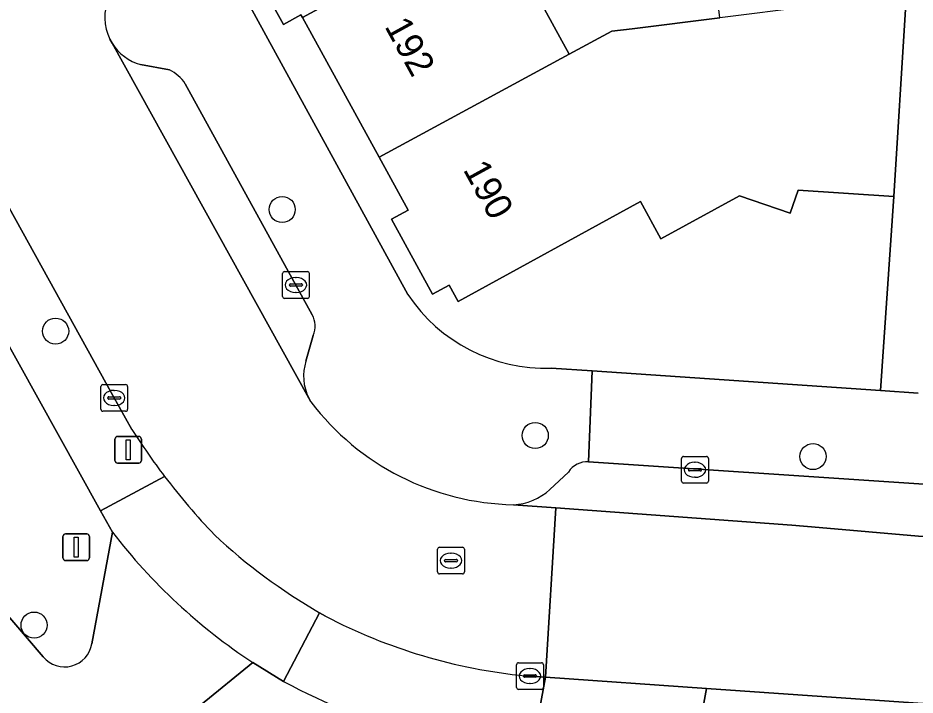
# Model space of a CAD drawing. Extents: x 159053 to 160042, y 380449 to 381423.
# Drawn here: x 159244.39 to 159277.98, y 381188.91 to 381214.25 of the extents above; entities that cross this region are included whole.
import ezdxf

# ---------------------------------------------------------------- set-up
doc = ezdxf.new("R2010")
doc.units = 0
for name, color, linetype in [('IMGEO_Boom', 7, 'Continuous'), ('IMGEO_Erf', 7, 'Continuous'), ('IMGEO_Groenvoorziening', 7, 'Continuous'), ('IMGEO_Kolk', 7, 'Continuous'), ('IMGEO_Lichtmast', 7, 'Continuous'), ('IMGEO_Pand', 7, 'Continuous'), ('IMGEO_Pand_nummerreeks', 7, 'Continuous'), ('IMGEO_Parkeervlak_open', 7, 'Continuous'), ('IMGEO_Rijbaan_lokaal_gesloten', 7, 'Continuous'), ('IMGEO_Rijbaan_lokaal_open', 7, 'Continuous'), ('IMGEO_Rioolput', 7, 'Continuous'), ('IMGEO_Verkeersbordpaal', 7, 'Continuous'), ('IMGEO_Voetpad_open', 7, 'Continuous')]:
    doc.layers.add(name, color=color, linetype=linetype)

msp = doc.modelspace()

# ---------------------------------------------------------------- linework, layer by layer
at = {"layer": 'IMGEO_Boom'}
for centre in [(159254.284, 381207.078), (159245.803, 381202.527), (159263.756, 381198.623), (159274.155, 381197.836), (159244.996, 381191.528)]:
    msp.add_circle(centre, 0.489, dxfattribs=at)
at = {"layer": 'IMGEO_Erf'}
msp.add_lwpolyline([(159278.152, 381220.7), (159275.862, 381220.834), (159275.353, 381220.864), (159275.561, 381224.426), (159275.037, 381227.303), (159263.884, 381225.197), (159264.74, 381223.618), (159262.398, 381222.348), (159264.113, 381219.183), (159264.9, 381219.183), (159266.012, 381217.131), (159263.469, 381215.753), (159264.675, 381213.528), (159265.023, 381212.885), (159266.628, 381213.755), (159267.381, 381213.843), (159270.667, 381214.25), (159270.392, 381216.468), (159273.774, 381216.887), (159274.049, 381214.669), (159274.797, 381214.762), (159275.044, 381218.428), (159277.858, 381218.238)], close=True, dxfattribs=at)
for points in [[(159277.18, 381207.569), (159273.595, 381207.806), (159273.301, 381206.946), (159271.405, 381207.593), (159268.464, 381205.98), (159267.694, 381207.382), (159260.873, 381203.64), (159260.536, 381204.254), (159259.914, 381203.912), (159258.375, 381206.718), (159258.997, 381207.059), (159257.915, 381209.032), (159255.043, 381214.266), (159254.987, 381214.368), (159254.331, 381214.006), (159252.61, 381217.116), (159253.279, 381217.494), (159252.331, 381219.186), (159251.017, 381218.464), (159258.985, 381203.899)], [(159264.356, 381201.143), (159265.892, 381201.039), (159276.687, 381200.306), (159277.18, 381207.569)]]:
    msp.add_lwpolyline(points, dxfattribs=at)
msp.add_arc((159264.15, 381207.353), 6.213, 213.7713, 271.9017, dxfattribs=at)
at = {"layer": 'IMGEO_Groenvoorziening'}
for points in [[(159224.839, 381226.226), (159221.471, 381228.616), (159210.482, 381219.096), (159212.743, 381216.45), (159216.723, 381219.836), (159220.387, 381222.952), (159235.387, 381205.379), (159233.711, 381204.017), (159234.224, 381203.411), (159235.554, 381204.496), (159236.832, 381202.93), (159235.531, 381201.869), (159241.81, 381194.458), (159245.342, 381190.342)], [(159247.159, 381190.833), (159247.929, 381195.01), (159247.477, 381195.81), (159238.149, 381212.61)], [(159254.334, 381189.424), (159253.184, 381190.129), (159251.232, 381188.531), (159248.729, 381178.948), (159250.761, 381178.418), (159250.003, 381175.515), (159247.971, 381176.046), (159247.456, 381174.072), (159248.549, 381170.208), (159251.387, 381167.104)]]:
    msp.add_lwpolyline(points, dxfattribs=at)
for centre, radius, start, end in [((159246.14, 381190.998), 1.033, 219.4312, 350.812), ((159267.674, 381214.569), 28.465, 242.0533, 252.9817)]:
    msp.add_arc(centre, radius, start, end, dxfattribs=at)
at = {"layer": 'IMGEO_Kolk'}
for p, q in [((159254.374, 381204.754), (159255.226, 381204.754)), ((159254.299, 381203.828), (159254.299, 381204.68)), ((159254.787, 381204.534), (159254.812, 381204.534)), ((159255.3, 381204.68), (159255.3, 381203.828)), ((159254.558, 381204.248), (159254.558, 381204.26)), ((159254.996, 381204.211), (159254.598, 381204.211)), ((159254.601, 381204.297), (159254.999, 381204.297)), ((159255.042, 381204.26), (159255.042, 381204.248)), ((159255.226, 381203.754), (159254.374, 381203.754)), ((159254.81, 381203.974), (159254.785, 381203.974)), ((159247.496, 381199.604), (159247.496, 381200.456)), ((159247.571, 381200.53), (159248.423, 381200.53)), ((159248.497, 381200.456), (159248.497, 381199.604)), ((159247.755, 381200.024), (159247.755, 381200.036)), ((159247.798, 381200.073), (159248.196, 381200.073)), ((159247.984, 381200.31), (159248.009, 381200.31)), ((159248.239, 381200.036), (159248.239, 381200.024)), ((159248.193, 381199.987), (159247.795, 381199.987)), ((159248.007, 381199.75), (159247.982, 381199.75)), ((159248.423, 381199.53), (159247.571, 381199.53)), ((159269.236, 381196.914), (159269.236, 381197.766)), ((159269.311, 381197.84), (159270.163, 381197.84)), ((159270.237, 381197.766), (159270.237, 381196.914)), ((159269.495, 381197.334), (159269.495, 381197.346)), ((159269.538, 381197.383), (159269.936, 381197.383)), ((159269.724, 381197.62), (159269.749, 381197.62)), ((159269.979, 381197.346), (159269.979, 381197.334)), ((159269.933, 381197.297), (159269.535, 381197.297)), ((159269.747, 381197.06), (159269.722, 381197.06)), ((159270.163, 381196.84), (159269.311, 381196.84)), ((159263.059, 381189.196), (159263.059, 381190.048)), ((159263.134, 381190.122), (159263.986, 381190.122)), ((159264.06, 381190.048), (159264.06, 381189.196)), ((159263.318, 381189.616), (159263.318, 381189.628)), ((159263.361, 381189.665), (159263.759, 381189.665)), ((159263.547, 381189.902), (159263.572, 381189.902)), ((159263.802, 381189.628), (159263.802, 381189.616)), ((159263.756, 381189.579), (159263.358, 381189.579)), ((159263.57, 381189.342), (159263.545, 381189.342)), ((159263.986, 381189.122), (159263.134, 381189.122))]:
    msp.add_line(p, q, dxfattribs=at)
for points in [[(159254.374, 381204.754), (159255.226, 381204.754)], [(159254.299, 381203.828), (159254.299, 381204.68)], [(159255.3, 381204.68), (159255.3, 381203.828)], [(159255.226, 381203.754), (159254.374, 381203.754)], [(159247.496, 381199.604), (159247.496, 381200.456)], [(159247.571, 381200.53), (159248.423, 381200.53)], [(159248.497, 381200.456), (159248.497, 381199.604)], [(159248.423, 381199.53), (159247.571, 381199.53)], [(159269.236, 381196.914), (159269.236, 381197.766)], [(159269.311, 381197.84), (159270.163, 381197.84)], [(159270.237, 381197.766), (159270.237, 381196.914)], [(159270.163, 381196.84), (159269.311, 381196.84)], [(159263.059, 381189.196), (159263.059, 381190.048)], [(159263.134, 381190.122), (159263.986, 381190.122)], [(159264.06, 381190.048), (159264.06, 381189.196)], [(159263.986, 381189.122), (159263.134, 381189.122)]]:
    msp.add_lwpolyline(points, dxfattribs=at)
for centre, radius, start, end in [((159254.376, 381204.678), 0.0765, 91.552, 178.448), ((159254.376, 381204.678), 0.0765, 91.552, 178.448), ((159255.224, 381204.678), 0.0765, 1.552, 88.448), ((159255.224, 381204.678), 0.0765, 1.552, 88.448), ((159254.598, 381204.257), 0.0403, 85.8775, 175.7526), ((159254.595, 381204.247), 0.0366, 178.938, 274.7102), ((159254.999, 381204.254), 0.043, 264.8664, 352.4533), ((159255.003, 381204.259), 0.0386, 1.7309, 96.639), ((159254.376, 381203.83), 0.0765, 181.552, 268.448), ((159254.376, 381203.83), 0.0765, 181.552, 268.448), ((159255.224, 381203.83), 0.0765, 271.552, 358.448), ((159255.224, 381203.83), 0.0765, 271.552, 358.448), ((159247.573, 381200.454), 0.0765, 91.552, 178.448), ((159247.573, 381200.454), 0.0765, 91.552, 178.448), ((159248.421, 381200.454), 0.0765, 1.552, 88.448), ((159248.421, 381200.454), 0.0765, 1.552, 88.448), ((159247.795, 381200.033), 0.0403, 85.8775, 175.7526), ((159247.792, 381200.023), 0.0366, 178.938, 274.7102), ((159248.196, 381200.03), 0.043, 264.8664, 352.4533), ((159248.2, 381200.035), 0.0386, 1.7309, 96.639), ((159247.573, 381199.606), 0.0765, 181.552, 268.448), ((159247.573, 381199.606), 0.0765, 181.552, 268.448), ((159248.421, 381199.606), 0.0765, 271.552, 358.448), ((159248.421, 381199.606), 0.0765, 271.552, 358.448), ((159269.313, 381197.764), 0.0765, 91.552, 178.448), ((159269.313, 381197.764), 0.0765, 91.552, 178.448), ((159270.161, 381197.764), 0.0765, 1.552, 88.448), ((159270.161, 381197.764), 0.0765, 1.552, 88.448), ((159269.535, 381197.343), 0.0403, 85.8775, 175.7526), ((159269.532, 381197.333), 0.0366, 178.938, 274.7102), ((159269.936, 381197.34), 0.043, 264.8664, 352.4533), ((159269.94, 381197.345), 0.0386, 1.7309, 96.639), ((159269.313, 381196.916), 0.0765, 181.552, 268.448), ((159269.313, 381196.916), 0.0765, 181.552, 268.448), ((159270.161, 381196.916), 0.0765, 271.552, 358.448), ((159270.161, 381196.916), 0.0765, 271.552, 358.448), ((159263.136, 381190.046), 0.0765, 91.552, 178.448), ((159263.136, 381190.046), 0.0765, 91.552, 178.448), ((159263.984, 381190.046), 0.0765, 1.552, 88.448), ((159263.984, 381190.046), 0.0765, 1.552, 88.448), ((159263.358, 381189.625), 0.0403, 85.8775, 175.7526), ((159263.355, 381189.615), 0.0366, 178.938, 274.7102), ((159263.759, 381189.622), 0.043, 264.8664, 352.4533), ((159263.763, 381189.627), 0.0386, 1.7309, 96.639), ((159263.136, 381189.198), 0.0765, 181.552, 268.448), ((159263.136, 381189.198), 0.0765, 181.552, 268.448), ((159263.984, 381189.198), 0.0765, 271.552, 358.448), ((159263.984, 381189.198), 0.0765, 271.552, 358.448)]:
    msp.add_arc(centre, radius, start, end, dxfattribs=at)
for centre, major_axis, ratio, start_param, end_param in [((159254.786, 381204.254), (-0.387, 0.002), 0.722429, 4.712389, 7.853982), ((159254.811, 381204.254), (-0.39, 0.002), 0.717154, 1.570796, 4.712389), ((159247.983, 381200.03), (-0.387, 0.002), 0.722429, 4.712389, 7.853982), ((159248.008, 381200.03), (-0.39, 0.002), 0.717154, 1.570796, 4.712389), ((159269.723, 381197.34), (-0.387, 0.002), 0.722429, 4.712389, 7.853982), ((159269.748, 381197.34), (-0.39, 0.002), 0.717154, 1.570796, 4.712389), ((159263.546, 381189.622), (-0.387, 0.002), 0.722429, 4.712389, 7.853982), ((159263.571, 381189.622), (-0.39, 0.002), 0.717154, 1.570796, 4.712389)]:
    msp.add_ellipse(centre, major_axis=major_axis, ratio=ratio, start_param=start_param, end_param=end_param, dxfattribs=at)
at = {"layer": 'IMGEO_Lichtmast'}
for p, q in [((159248.025, 381197.688), (159248.025, 381198.488)), ((159248.025, 381198.488), (159248.025, 381197.688)), ((159248.125, 381198.588), (159248.915, 381198.588)), ((159248.915, 381198.588), (159248.125, 381198.588)), ((159249.015, 381198.488), (159249.015, 381197.688)), ((159249.015, 381197.688), (159249.015, 381198.488)), ((159248.915, 381197.588), (159248.125, 381197.588)), ((159248.125, 381197.588), (159248.915, 381197.588))]:
    msp.add_line(p, q, dxfattribs=at)
msp.add_lwpolyline([(159248.445, 381198.463), (159248.595, 381198.463), (159248.595, 381197.713), (159248.445, 381197.713), (159248.445, 381198.463)], dxfattribs=at)
for centre, start, end in [((159248.125, 381198.488), 90, 180), ((159248.125, 381198.488), 90, 180), ((159248.915, 381198.488), 0, 90), ((159248.915, 381198.488), 360, 90), ((159248.125, 381197.688), 180, 270), ((159248.125, 381197.688), 180, 270), ((159248.915, 381197.688), 270, 0), ((159248.915, 381197.688), 270, 0)]:
    msp.add_arc(centre, 0.1, start, end, dxfattribs=at)
at = {"layer": 'IMGEO_Pand'}
for points in [[(159255.043, 381214.266), (159264.113, 381219.183), (159262.398, 381222.348), (159264.74, 381223.618), (159263.884, 381225.197), (159249.008, 381222.383), (159248.878, 381222.358), (159251.017, 381218.464), (159252.331, 381219.186), (159253.279, 381217.494), (159252.61, 381217.116), (159254.331, 381214.006), (159254.987, 381214.368)], [(159263.469, 381215.753), (159266.012, 381217.131), (159264.9, 381219.183), (159264.113, 381219.183), (159255.043, 381214.266), (159257.915, 381209.032), (159265.023, 381212.885), (159264.675, 381213.528)], [(159277.611, 381214.576), (159274.797, 381214.762), (159274.049, 381214.669), (159270.667, 381214.25), (159267.381, 381213.843), (159266.628, 381213.755), (159265.023, 381212.885), (159257.915, 381209.032), (159258.997, 381207.059), (159258.375, 381206.718), (159259.914, 381203.912), (159260.536, 381204.254), (159260.873, 381203.64), (159267.694, 381207.382), (159268.464, 381205.98), (159271.405, 381207.593), (159273.301, 381206.946), (159273.595, 381207.806), (159277.18, 381207.569)]]:
    msp.add_lwpolyline(points, close=True, dxfattribs=at)
at = {"layer": 'IMGEO_Parkeervlak_open'}
for points in [[(159247.92, 381213.298), (159255.28, 381200.018)], [(159250.067, 381212.301), (159248.983, 381212.499)], [(159255.411, 381203.141), (159250.653, 381211.784)], [(159255.175, 381201.408), (159255.447, 381202.37)], [(159289.358, 381196.069), (159265.753, 381197.633)], [(159264.999, 381197.256), (159264.304, 381196.608)], [(159262.94, 381196.034), (159264.523, 381195.918), (159273.367, 381195.267), (159274.38, 381195.177), (159278.1, 381194.857), (159287.147, 381194.26), (159309.922, 381192.73), (159332.905, 381191.207), (159333.024, 381193.003), (159305.398, 381194.972)]]:
    msp.add_lwpolyline(points, dxfattribs=at)
for centre, radius, start, end in [((159249.47, 381214.254), 1.821, 211.6588, 254.4807), ((159249.459, 381211.021), 1.417, 32.573, 64.5862), ((159254.608, 381202.717), 0.908, 337.5149, 27.8318), ((159256.916, 381200.841), 1.831, 161.9425, 206.6973), ((159265.69, 381196.816), 0.819, 85.6078, 147.5223), ((159262.856, 381198.141), 2.109, 272.2814, 313.3634)]:
    msp.add_arc(centre, radius, start, end, dxfattribs=at)
at = {"layer": 'IMGEO_Rijbaan_lokaal_gesloten'}
for points in [[(159240.225, 381214.242), (159240.73, 381213.257), (159242.603, 381209.758), (159247.946, 381200.118), (159248.659, 381198.85)], [(159247.92, 381213.298), (159247.834, 381213.452)], [(159255.355, 381199.882), (159255.28, 381200.018), (159247.92, 381213.298)], [(159263.383, 381189.629), (159264.142, 381189.576), (159264.523, 381195.918), (159262.94, 381196.034)], [(159255.679, 381191.993), (159255.794, 381191.927), (159255.91, 381191.861)]]:
    msp.add_lwpolyline(points, dxfattribs=at)
for centre, radius, start, end in [((159249.458, 381214.259), 1.814, 155.8794, 206.4151), ((159263.136, 381205.821), 9.789, 217.3504, 268.8507), ((159270.722, 381212.915), 26.165, 212.5175, 217.2079), ((159270.564, 381212.823), 25.984, 217.2563, 223.5914), ((159266.593, 381210.839), 21.778, 227.0183, 239.9254), ((159265.434, 381210.122), 20.596, 242.4561, 264.2848)]:
    msp.add_arc(centre, radius, start, end, dxfattribs=at)
at = {"layer": 'IMGEO_Rijbaan_lokaal_open'}
for points in [[(159245.342, 381190.342), (159241.81, 381194.458), (159235.531, 381201.869), (159235.411, 381201.77), (159234.133, 381203.336), (159234.224, 381203.411), (159233.711, 381204.017), (159231.653, 381202.345), (159216.723, 381219.836), (159212.743, 381216.45), (159234.166, 381191.389), (159211.653, 381172.164), (159204.697, 381166.217), (159193.566, 381156.711), (159175.262, 381178.12), (159169.083, 381172.617), (159168.774, 381172.342), (159172.738, 381157.517)], [(159482.078, 381180.662), (159455.525, 381182.85), (159444.275, 381183.548), (159419.745, 381185.125), (159410.545, 381185.773), (159398.502, 381186.692), (159371.994, 381188.49), (159359.323, 381189.387), (159340.654, 381190.693), (159337.916, 381190.875), (159332.905, 381191.207), (159309.922, 381192.73), (159287.147, 381194.26), (159278.1, 381194.857), (159274.38, 381195.177), (159273.367, 381195.267), (159264.523, 381195.918), (159264.142, 381189.576), (159270.165, 381189.159), (159290.318, 381187.762), (159293.502, 381187.602), (159310.558, 381186.943)], [(159247.929, 381195.01), (159247.159, 381190.833)], [(159251.387, 381167.104), (159248.549, 381170.208), (159247.456, 381174.072), (159247.971, 381176.046), (159248.729, 381178.948), (159251.232, 381188.531), (159253.184, 381190.129)]]:
    msp.add_lwpolyline(points, dxfattribs=at)
for centre, radius, start, end in [((159265.005, 381208.125), 21.531, 217.5257, 236.7006), ((159246.14, 381190.998), 1.033, 219.4312, 350.812)]:
    msp.add_arc(centre, radius, start, end, dxfattribs=at)
at = {"layer": 'IMGEO_Rioolput'}
for p, q in [((159260.103, 381193.516), (159260.103, 381194.368)), ((159260.178, 381194.442), (159261.03, 381194.442)), ((159261.104, 381194.368), (159261.104, 381193.516)), ((159260.405, 381193.985), (159260.803, 381193.985)), ((159260.591, 381194.222), (159260.616, 381194.222)), ((159260.362, 381193.936), (159260.362, 381193.948)), ((159260.8, 381193.899), (159260.402, 381193.899)), ((159260.614, 381193.662), (159260.589, 381193.662)), ((159260.846, 381193.948), (159260.846, 381193.936)), ((159261.03, 381193.442), (159260.178, 381193.442))]:
    msp.add_line(p, q, dxfattribs=at)
for points in [[(159260.103, 381193.516), (159260.103, 381194.368)], [(159260.178, 381194.442), (159261.03, 381194.442)], [(159261.104, 381194.368), (159261.104, 381193.516)], [(159261.03, 381193.442), (159260.178, 381193.442)]]:
    msp.add_lwpolyline(points, dxfattribs=at)
for centre, radius, start, end in [((159260.18, 381194.366), 0.0765, 91.552, 178.448), ((159260.18, 381194.366), 0.0765, 91.552, 178.448), ((159261.028, 381194.366), 0.0765, 1.552, 88.448), ((159261.028, 381194.366), 0.0765, 1.552, 88.448), ((159260.402, 381193.945), 0.0403, 85.8775, 175.7526), ((159260.807, 381193.947), 0.0386, 1.7309, 96.639), ((159260.399, 381193.935), 0.0366, 178.938, 274.7102), ((159260.803, 381193.942), 0.043, 264.8664, 352.4533), ((159260.18, 381193.518), 0.0765, 181.552, 268.448), ((159260.18, 381193.518), 0.0765, 181.552, 268.448), ((159261.028, 381193.518), 0.0765, 271.552, 358.448), ((159261.028, 381193.518), 0.0765, 271.552, 358.448)]:
    msp.add_arc(centre, radius, start, end, dxfattribs=at)
for centre, major_axis, ratio, start_param, end_param in [((159260.59, 381193.942), (-0.387, 0.002), 0.722429, 4.712389, 7.853982), ((159260.615, 381193.942), (-0.39, 0.002), 0.717154, 1.570796, 4.712389)]:
    msp.add_ellipse(centre, major_axis=major_axis, ratio=ratio, start_param=start_param, end_param=end_param, dxfattribs=at)
at = {"layer": 'IMGEO_Verkeersbordpaal'}
for p, q in [((159246.076, 381194.044), (159246.076, 381194.844)), ((159246.076, 381194.844), (159246.076, 381194.044)), ((159246.176, 381194.944), (159246.966, 381194.944)), ((159246.966, 381194.944), (159246.176, 381194.944)), ((159247.066, 381194.844), (159247.066, 381194.044)), ((159247.066, 381194.044), (159247.066, 381194.844)), ((159246.966, 381193.944), (159246.176, 381193.944)), ((159246.176, 381193.944), (159246.966, 381193.944))]:
    msp.add_line(p, q, dxfattribs=at)
msp.add_lwpolyline([(159246.496, 381194.819), (159246.646, 381194.819), (159246.646, 381194.069), (159246.496, 381194.069), (159246.496, 381194.819)], dxfattribs=at)
for centre, start, end in [((159246.176, 381194.844), 90, 180), ((159246.176, 381194.844), 90, 180), ((159246.966, 381194.844), 0, 90), ((159246.966, 381194.844), 360, 90), ((159246.176, 381194.044), 180, 270), ((159246.176, 381194.044), 180, 270), ((159246.966, 381194.044), 270, 0), ((159246.966, 381194.044), 270, 0)]:
    msp.add_arc(centre, 0.1, start, end, dxfattribs=at)
at = {"layer": 'IMGEO_Voetpad_open'}
for points in [[(159258.985, 381203.899), (159251.017, 381218.464), (159248.878, 381222.358), (159249.008, 381222.383), (159248.408, 381223.494), (159246.963, 381226.113), (159245.372, 381228.997), (159243.948, 381228.686), (159239.731, 381236.517), (159237.275, 381243.932), (159236.581, 381246.116)], [(159278.152, 381220.7), (159277.858, 381218.238), (159277.611, 381214.576), (159277.18, 381207.569), (159276.687, 381200.306), (159278.092, 381200.211)], [(159237.404, 381213.74), (159238.149, 381212.61), (159247.477, 381195.81), (159249.883, 381197.093)], [(159247.834, 381213.452), (159247.92, 381213.298)], [(159248.983, 381212.499), (159250.067, 381212.301)], [(159250.653, 381211.784), (159255.411, 381203.141)], [(159248.659, 381198.85), (159247.946, 381200.118), (159242.603, 381209.758)], [(159255.447, 381202.37), (159255.175, 381201.408)], [(159265.892, 381201.039), (159264.356, 381201.143)], [(159278.092, 381200.211), (159276.687, 381200.306), (159265.892, 381201.039), (159265.753, 381197.633), (159289.358, 381196.069)], [(159265.753, 381197.633), (159265.892, 381201.039)], [(159255.28, 381200.018), (159255.355, 381199.882)], [(159249.883, 381197.093), (159247.477, 381195.81), (159247.929, 381195.01)], [(159264.304, 381196.608), (159264.999, 381197.256)], [(159253.184, 381190.129), (159254.334, 381189.424), (159255.679, 381191.993)], [(159255.91, 381191.861), (159255.794, 381191.927), (159255.679, 381191.993), (159254.334, 381189.424)], [(159264.142, 381189.576), (159263.383, 381189.629)], [(159259.343, 381187.351), (159263.671, 381187.008), (159264.142, 381189.576)], [(159293.502, 381187.602), (159290.318, 381187.762), (159270.165, 381189.159), (159269.706, 381186.63), (159288.428, 381185.373), (159292.23, 381185.138), (159297.66, 381184.784)]]:
    msp.add_lwpolyline(points, dxfattribs=at)
msp.add_lwpolyline([(159270.165, 381189.159), (159264.142, 381189.576), (159263.671, 381187.008), (159268.838, 381186.662), (159269.706, 381186.63)], close=True, dxfattribs=at)
for centre, radius, start, end in [((159249.458, 381214.259), 1.814, 155.8794, 206.4151), ((159249.47, 381214.254), 1.821, 211.6588, 254.4807), ((159249.459, 381211.021), 1.417, 32.573, 64.5862), ((159264.15, 381207.353), 6.213, 213.7713, 271.9017), ((159254.608, 381202.717), 0.908, 337.5149, 27.8318), ((159256.916, 381200.841), 1.831, 161.9425, 206.6973), ((159263.136, 381205.821), 9.789, 217.3504, 268.8507), ((159270.722, 381212.915), 26.165, 212.5175, 217.2079), ((159265.69, 381196.816), 0.819, 85.6078, 147.5223), ((159270.564, 381212.823), 25.984, 217.2563, 223.5914), ((159262.856, 381198.141), 2.109, 272.2814, 313.3634), ((159265.005, 381208.125), 21.531, 217.5257, 236.7006), ((159266.593, 381210.839), 21.778, 227.0183, 239.9254), ((159265.434, 381210.122), 20.596, 242.4561, 264.2848), ((159267.674, 381214.569), 28.465, 242.0533, 252.9817)]:
    msp.add_arc(centre, radius, start, end, dxfattribs=at)

# ---------------------------------------------------------------- texts
at = {"layer": 'IMGEO_Pand_nummerreeks'}
for s, p in [('192', (159258.1, 381213.932)), ('190', (159261.039, 381208.575))]:
    msp.add_text(s, height=1, rotation=298.7508, dxfattribs=at).set_placement(p)

doc.saveas('drawing.dxf')
